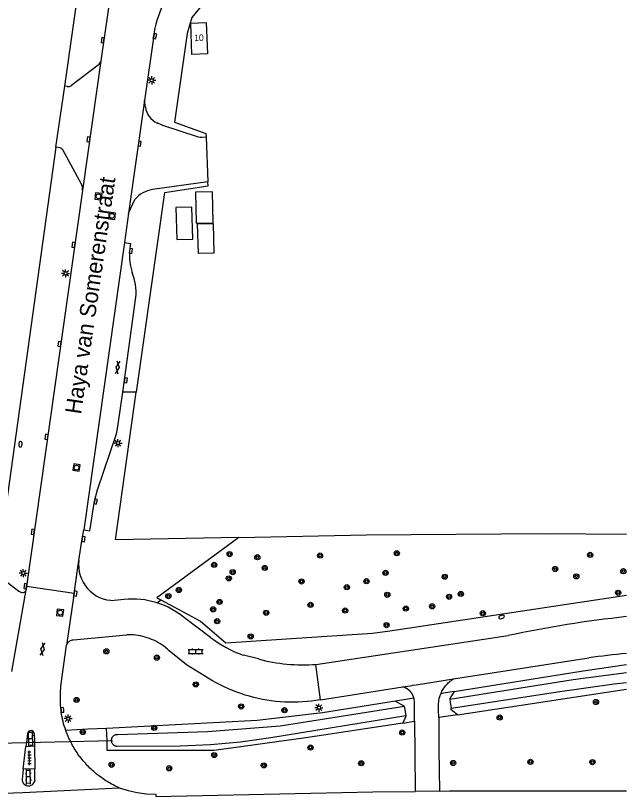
# Model space of a CAD drawing. Extents: x 126000 to 131009, y 393000 to 395500.
# Drawn here: x 130905.5 to 131000, y 393592.8 to 393713.6 of the extents above; entities that cross this region are included whole.
import ezdxf

# ---------------------------------------------------------------- set-up
doc = ezdxf.new("R2010")
doc.units = 0
for name, color, linetype in [('gg-afsc-hekwerk', 7, 'Continuous'), ('gg-anno-huisnummerreeks BGT', 7, 'Continuous'), ('gg-anno-openbare ruimte label', 7, 'Continuous'), ('gg-bbg-gedigitaliseerde bijgebouw', 7, 'Continuous'), ('gg-bbg-hoofdgebouw', 7, 'Continuous'), ('gg-bbg-luifel en loopbrug', 7, 'Continuous'), ('gg-knt-verharding', 7, 'Continuous'), ('gg-knt-verharding nz', 7, 'Continuous'), ('gg-kwrk-duiker nz buis', 7, 'Continuous'), ('gt-grn-groengrens', 7, 'Continuous'), ('gt-symb-boom', 7, 'Continuous'), ('gt-symb-brandkraan', 7, 'Continuous'), ('gt-symb-gesloten verharding', 7, 'Continuous'), ('gt-symb-klinker verharding', 7, 'Continuous'), ('gt-symb-kolk', 7, 'Continuous'), ('gt-symb-lichtmast', 7, 'Continuous'), ('gt-symb-rioolschacht', 7, 'Continuous'), ('gt-symb-tegel verharding', 7, 'Continuous'), ('gx-grn-maaiveld', 7, 'Continuous')]:
    doc.layers.add(name, color=color, linetype=linetype)

# ---------------------------------------------------------------- blocks, each defined once
blk = doc.blocks.new('gt0-RS')
at = {"layer": 'gt-symb-rioolschacht'}
blk.add_lwpolyline([(-0.5, -0.5), (0.5, -0.5), (0.5, 0.5), (-0.5, 0.5)], close=True, dxfattribs=at)
blk.add_circle((0, 0), 0.375, dxfattribs=at)
blk = doc.blocks.new('gt0-KOLK')
at = {"layer": 'gt-symb-kolk'}
blk.add_lwpolyline([(0, 0), (0.38, 0), (0.38, 0.4), (-0.37, 0.4), (-0.37, 0), (0, 0)], dxfattribs=at)
blk = doc.blocks.new('gt0-LMAST')
at = {"layer": 'gt-symb-lichtmast'}
for p, q in [((-0.18, 0.17), (-0.45, 0.44)), ((0, 0.25), (0, 0.62)), ((0.17, 0.17), (0.44, 0.44)), ((-0.25, 0), (-0.63, 0)), ((-0.18, -0.18), (-0.45, -0.45)), ((0, -0.25), (0, -0.63)), ((0.44, -0.45), (0.17, -0.18)), ((0.25, 0), (0.62, 0))]:
    blk.add_line(p, q, dxfattribs=at)
blk.add_circle((0, 0), 0.25, dxfattribs=at)
blk = doc.blocks.new('gt0-BR')
at = {"layer": 'gt-symb-brandkraan'}
for centre, radius, start, end in [((-0.24, 0), 0.206, 107.5669, 252.4331), ((0.6, -2.66), 3, 106.892, 107.5669), ((0, -0.69), 0.938, 73.108, 106.892), ((-0.6, -2.66), 3, 72.4331, 73.108), ((0.24, 0), 0.206, 287.567, 72.4331), ((0.6, 2.66), 3, 252.4331, 253.108), ((0, 0.69), 0.938, 253.108, 286.8921), ((-0.6, 2.66), 3, 286.8921, 287.567)]:
    blk.add_arc(centre, radius, start, end, dxfattribs=at)
blk = doc.blocks.new('gt0-GESVH1')
at = {"layer": 'gt-symb-gesloten verharding'}
for p, q in [((-0.99, -0.26), (0.01, 0.24)), ((0.01, -0.26), (-0.99, 0.24)), ((0.01, 0.24), (1.01, -0.26)), ((1.01, 0.24), (0.01, -0.26))]:
    blk.add_line(p, q, dxfattribs=at)
blk = doc.blocks.new('gt0-BOOM')
at = {"layer": 'gt-symb-boom'}
for radius in [0.4, 0.2]:
    blk.add_circle((0, 0), radius, dxfattribs=at)
blk = doc.blocks.new('gt0-KL1')
at = {"layer": 'gt-symb-klinker verharding'}
for p, q in [((-1.15, 0.3), (1.15, 0.3)), ((-1, -0.3), (-1, 0.3)), ((-0.5, 0.3), (-0.5, 0.45)), ((0, -0.3), (0, 0.3)), ((0.5, 0.3), (0.5, 0.45)), ((1, -0.3), (1, 0.3)), ((-1.15, -0.3), (1.15, -0.3)), ((-0.5, -0.45), (-0.5, -0.3)), ((0.5, -0.45), (0.5, -0.3))]:
    blk.add_line(p, q, dxfattribs=at)
blk = doc.blocks.new('gt0-TEG1')
at = {"layer": 'gt-symb-tegel verharding'}
for p, q in [((-1.12, 0), (1.12, 0)), ((-0.9, -0.25), (-0.9, 0.25)), ((-0.45, -0.25), (-0.45, 0.25)), ((0, -0.25), (0, 0.25)), ((0.45, -0.25), (0.45, 0.25)), ((0.9, -0.25), (0.9, 0.25))]:
    blk.add_line(p, q, dxfattribs=at)

msp = doc.modelspace()

# ---------------------------------------------------------------- linework, layer by layer
at = {"layer": 'gg-afsc-hekwerk'}
for p, q in [((130911.77, 393693.29), (130913.16, 393702.71)), ((130935.01, 393694.8), (130935.29, 393687.93))]:
    msp.add_line(p, q, dxfattribs=at)
for points in [[(130913.16, 393702.71), (130926.15, 393794.24), (130927.46, 393806.86), (130927.41, 393814.49), (130926.36, 393824.6), (130924.93, 393831.41), (130920.76, 393831.91), (130920.73, 393832.5)], [(130989.81, 393720.63), (130941.32, 393718.6), (130938.79, 393718.09), (130936.38, 393717.08), (130934.43, 393715.36), (130932.79, 393713.36), (130932.07, 393710.87), (130930.14, 393697.13), (130934.98, 393695.37), (130935.01, 393694.8)], [(130911.77, 393693.29), (130904.07, 393637.95), (130899.41, 393635.98), (130824.64, 393692.08)], [(130928.57, 393686.27), (130935.32, 393687.28), (130935.29, 393687.93)]]:
    msp.add_lwpolyline(points, dxfattribs=at)
at = {"layer": 'gg-bbg-gedigitaliseerde bijgebouw'}
msp.add_lwpolyline([(130930.46, 393678.99), (130932.93, 393679.05), (130932.8, 393683.99), (130930.33, 393683.93), (130930.46, 393678.99)], dxfattribs=at)
at = {"layer": 'gg-bbg-hoofdgebouw'}
msp.add_lwpolyline([(130935.23, 393707.7), (130932.81, 393707.61), (130932.63, 393712.48), (130935.04, 393712.58), (130935.23, 393707.7)], dxfattribs=at)
at = {"layer": 'gg-bbg-luifel en loopbrug'}
for points in [[(130933.38, 393686.32), (130933.47, 393681.51), (130936.1, 393681.56), (130936, 393686.37), (130933.38, 393686.32)], [(130933.81, 393676.82), (130933.69, 393681.42), (130936.1, 393681.48), (130936.22, 393676.88), (130933.81, 393676.82)]]:
    msp.add_lwpolyline(points, dxfattribs=at)
at = {"layer": 'gg-knt-verharding'}
for p, q in [((130926.9, 393710.53), (130925.46, 393700.48)), ((130918.33, 393705.96), (130914.26, 393702.85)), ((130918.75, 393706.62), (130915.89, 393686.55)), ((130913.5, 393702.65), (130913.16, 393702.71)), ((130925.46, 393700.48), (130923.02, 393683.08)), ((130925.61, 393699.48), (130925.46, 393700.48)), ((130912.19, 393693.24), (130911.77, 393693.29)), ((130915.76, 393687.56), (130912.83, 393692.85)), ((130935.29, 393687.93), (130926.71, 393686.72)), ((130915.89, 393686.55), (130907.25, 393625.33)), ((130923.02, 393683.08), (130924, 393685.18)), ((130923.02, 393683.08), (130922.39, 393678.53)), ((130922.12, 393655.38), (130924.15, 393670.07)), ((130915.84, 393632.66), (130916.08, 393634.05)), ((130915.33, 393629.35), (130915.84, 393632.66)), ((130914.61, 393624.25), (130915.33, 393629.35)), ((130907.25, 393625.33), (130907.17, 393624.8)), ((130914.61, 393624.25), (130907.25, 393625.33)), ((130904.97, 393612.18), (130907.17, 393624.8)), ((130914.5, 393623.59), (130914.61, 393624.25)), ((130914.5, 393623.59), (130913.44, 393616.21)), ((130922.32, 393623.3), (130920.81, 393623.14)), ((130935.71, 393617.44), (130931.68, 393620.44)), ((130914.48, 393617.08), (130922.7, 393617.83)), ((130952, 393613.26), (130981.73, 393617.71)), ((130912.61, 393610.25), (130913.44, 393616.21)), ((130943.09, 393614.1), (130940.77, 393614.69)), ((130973.28, 393611.01), (130994.18, 393614.27)), ((130952.68, 393607.79), (130952, 393613.26)), ((130952.68, 393607.79), (130965.44, 393609.78)), ((130907.41, 393602.61), (130907.23, 393601.19)), ((130908.41, 393602.57), (130908.45, 393601.21)), ((130907.23, 393601.19), (130907.14, 393600.56)), ((130908.45, 393601.21), (130908.47, 393600.64)), ((130906.7, 393597.07), (130907.14, 393600.56)), ((130907.14, 393600.56), (130908.47, 393600.64)), ((130908.47, 393600.64), (130908.54, 393597.11)), ((130906.7, 393597.07), (130906.56, 393595.43)), ((130908.54, 393597.11), (130906.7, 393597.07)), ((130908.52, 393595.28), (130908.54, 393597.11))]:
    msp.add_line(p, q, dxfattribs=at)
for points in [[(130932.15, 393817.49), (130932.37, 393813.66), (130932.42, 393809.82), (130932.34, 393805.87), (130932.11, 393801.93), (130931.81, 393798.93), (130923.6, 393740.52), (130918.75, 393706.62)], [(130935.01, 393694.8), (130934.36, 393694.78), (130934.08, 393694.78), (130933.81, 393694.85), (130928.31, 393696.61), (130927.43, 393697.02)], [(130922.39, 393678.53), (130923.33, 393678.39), (130923.17, 393677.24)], [(130916.08, 393634.05), (130917.04, 393633.93), (130917.73, 393638.53), (130918.19, 393640.24), (130921.16, 393648.91), (130921.38, 393650.06), (130922.12, 393655.38)], [(130899.05, 393629.99), (130901.43, 393628.2), (130901.44, 393628.09), (130906.02, 393624.59), (130906.36, 393624.43)], [(130935.97, 393610.72), (130931.96, 393613.2), (130929.29, 393615.38)]]:
    msp.add_lwpolyline(points, dxfattribs=at)
for centre, radius, start, end in [((130941.74, 393708.57), 14.98, 154.065, 172.4953), ((130917.14, 393707.18), 1.71, 314.4806, 340.9485), ((130913.61, 393703.82), 1.17, 264.9103, 304.0803), ((130928.76, 393699.9), 3.18, 187.7427, 245.1787), ((130912.06, 393692.3), 0.948, 35.5456, 82.1601), ((130913.53, 393686.75), 2.37, 355.2047, 20.1694), ((130927.33, 393682.47), 4.29, 98.3219, 140.8346), ((130931.65, 393676.53), 8.5, 175.1823, 198.2137), ((130915.79, 393670.73), 8.39, 355.5213, 21.971), ((130920.78, 393628.64), 5.5, 172.5967, 270.2336), ((130906.61, 393624.96), 0.584, 245.0632, 343.8461), ((130923.61, 393610.74), 12.63, 72.4303, 95.8616), ((130923.61, 393610.73), 12.63, 50.2538, 72.4387), ((131018.84, 393445.06), 176.59, 96.1243, 102.1304), ((130946.53, 393631.33), 17.61, 232.0691, 250.8816), ((130950.02, 393640.12), 26.93, 255.074, 274.2092), ((131025.49, 393372.59), 243.7, 96.0044, 97.3821), ((130907.91, 393602.51), 0.507, 6.8476, 168.5712)]:
    msp.add_arc(centre, radius, start, end, dxfattribs=at)
at = {"layer": 'gg-knt-verharding nz'}
msp.add_line((130922.39, 393678.53), (130916.08, 393634.05), dxfattribs=at)
at = {"layer": 'gg-kwrk-duiker nz buis'}
msp.add_line((130896.65, 393600.95), (130920.55, 393601.49), dxfattribs=at)
at = {"layer": 'gt-grn-groengrens'}
for p, q in [((130924.21, 393655.36), (130922.12, 393655.38)), ((130927.42, 393622.77), (130928, 393623.23))]:
    msp.add_line(p, q, dxfattribs=at)
for points in [[(130940.08, 393632.91), (130920.99, 393632.52), (130924.21, 393655.36)], [(130940.08, 393632.91), (130959.8, 393633.32), (130987.5, 393633.51), (131000, 393633.43)], [(130940.08, 393632.91), (130927.36, 393623.58), (130928, 393623.23)], [(130928, 393623.23), (130934.14, 393619.96), (130938.05, 393616.61), (130960.73, 393618.1), (130963.43, 393618.47), (131000, 393623.95)]]:
    msp.add_lwpolyline(points, dxfattribs=at)
at = {"layer": 'gx-grn-maaiveld'}
for p, q in [((130928.57, 393686.27), (130924.21, 393655.36)), ((130923.06, 393617.83), (130922.7, 393617.83)), ((130923.42, 393617.83), (130923.06, 393617.83)), ((130923.78, 393617.81), (130923.42, 393617.83)), ((130924.14, 393617.77), (130923.78, 393617.81)), ((130924.5, 393617.72), (130924.14, 393617.77)), ((130924.86, 393617.66), (130924.5, 393617.72)), ((130925.21, 393617.58), (130924.86, 393617.66)), ((130925.56, 393617.49), (130925.21, 393617.58)), ((130925.9, 393617.39), (130925.56, 393617.49)), ((130926.24, 393617.27), (130925.9, 393617.39)), ((130926.58, 393617.13), (130926.24, 393617.27)), ((130926.91, 393616.99), (130926.58, 393617.13)), ((130927.23, 393616.83), (130926.91, 393616.99)), ((130927.55, 393616.66), (130927.23, 393616.83)), ((130927.86, 393616.48), (130927.55, 393616.66)), ((130928.17, 393616.28), (130927.86, 393616.48)), ((130928.46, 393616.07), (130928.17, 393616.28)), ((130928.75, 393615.85), (130928.46, 393616.07)), ((130929.03, 393615.62), (130928.75, 393615.85)), ((130929.29, 393615.38), (130929.03, 393615.62)), ((130973.87, 393605.46), (131000, 393609.43)), ((130967.14, 393608.04), (130964.28, 393607.58)), ((130965.41, 393604.17), (130967.25, 393604.45)), ((130973.87, 393605.46), (130970.98, 393605.02)), ((130906.56, 393595.43), (130906.58, 393595.24)), ((130906.58, 393595.24), (130906.64, 393595.05)), ((130906.64, 393595.05), (130906.74, 393594.89)), ((130906.74, 393594.89), (130906.86, 393594.74)), ((130906.86, 393594.74), (130907.01, 393594.62)), ((130908.11, 393594.64), (130908.26, 393594.77)), ((130908.26, 393594.77), (130908.38, 393594.92)), ((130908.38, 393594.92), (130908.47, 393595.09)), ((130908.52, 393595.28), (130908.47, 393595.09)), ((130907.01, 393594.62), (130907.19, 393594.53)), ((130907.19, 393594.53), (130907.37, 393594.48)), ((130907.37, 393594.48), (130907.57, 393594.46)), ((130907.57, 393594.46), (130907.76, 393594.49)), ((130907.76, 393594.49), (130907.94, 393594.55)), ((130907.94, 393594.55), (130908.11, 393594.64)), ((130971.08, 393593.66), (130967.35, 393593.61))]:
    msp.add_line(p, q, dxfattribs=at)
for points in [[(130913.44, 393616.21), (130913.49, 393616.34), (130913.55, 393616.47), (130913.62, 393616.6), (130913.72, 393616.71), (130913.82, 393616.81), (130913.94, 393616.89), (130914.06, 393616.96), (130914.2, 393617.02), (130914.34, 393617.05), (130914.48, 393617.08)], [(130973.35, 393609.05), (130993.33, 393612.28), (131000, 393613.25)], [(130972.7, 393607.87), (130991.76, 393610.91), (131000, 393612)], [(130952.68, 393607.79), (130952, 393607.68), (130951.31, 393607.59), (130950.62, 393607.52), (130949.93, 393607.47), (130949.24, 393607.43), (130948.55, 393607.41), (130947.85, 393607.41), (130947.16, 393607.42), (130946.47, 393607.46), (130945.78, 393607.52), (130945.09, 393607.6), (130944.41, 393607.71), (130943.73, 393607.83), (130943.05, 393607.98), (130942.38, 393608.14), (130941.71, 393608.32), (130941.04, 393608.52), (130940.39, 393608.74), (130939.74, 393608.98), (130939.09, 393609.23), (130938.45, 393609.5), (130937.82, 393609.78), (130937.2, 393610.08), (130936.58, 393610.39), (130935.97, 393610.72)], [(130965.44, 393609.78), (130966.85, 393610), (130966.93, 393610.02), (130967.48, 393610.1), (130973.28, 393611.01)], [(130971.31, 393608.72), (130971.39, 393608.9), (130971.48, 393609.09), (130971.58, 393609.27), (130971.69, 393609.44), (130971.8, 393609.61), (130971.92, 393609.78), (130972.04, 393609.94), (130972.18, 393610.09), (130972.32, 393610.24), (130972.46, 393610.39), (130972.62, 393610.53), (130972.77, 393610.66), (130972.94, 393610.78), (130973.1, 393610.9), (130973.28, 393611.01)], [(130972.89, 393606.46), (130989.73, 393609.06), (130998.09, 393610.27), (131000, 393610.48)], [(130913.31, 393603.03), (130913.2, 393603.38), (130913.08, 393603.73), (130912.97, 393604.08), (130912.88, 393604.43), (130912.79, 393604.79), (130912.72, 393605.14), (130912.66, 393605.5), (130912.61, 393605.87), (130912.57, 393606.23), (130912.53, 393606.6), (130912.5, 393606.96), (130912.48, 393607.33), (130912.47, 393607.69), (130912.47, 393608.06), (130912.47, 393608.42), (130912.48, 393608.79), (130912.5, 393609.16), (130912.53, 393609.52), (130912.56, 393609.88), (130912.61, 393610.25)], [(130967.14, 393608.04), (130967.13, 393608.09), (130967.12, 393608.13), (130967.1, 393608.18), (130967.09, 393608.23), (130967.07, 393608.26), (130967.06, 393608.3), (130967.05, 393608.33), (130967.03, 393608.36), (130967.03, 393608.38), (130967.01, 393608.41), (130967, 393608.45), (130966.98, 393608.48), (130966.96, 393608.52), (130966.94, 393608.55), (130966.94, 393608.56), (130966.93, 393608.59), (130966.9, 393608.63), (130966.88, 393608.67), (130966.85, 393608.71), (130966.83, 393608.75), (130966.8, 393608.8), (130966.77, 393608.84), (130966.74, 393608.88), (130966.71, 393608.91), (130966.7, 393608.93), (130966.67, 393608.97), (130966.63, 393609.01), (130966.6, 393609.05), (130966.56, 393609.09), (130966.55, 393609.1), (130966.52, 393609.14), (130966.48, 393609.18), (130966.44, 393609.21), (130966.41, 393609.24), (130966.4, 393609.26), (130966.38, 393609.27), (130966.34, 393609.3), (130966.3, 393609.33), (130966.26, 393609.36), (130966.22, 393609.39), (130966.18, 393609.42), (130966.14, 393609.45), (130966.1, 393609.48), (130966.06, 393609.5), (130966.04, 393609.52), (130966, 393609.54), (130965.95, 393609.57), (130965.91, 393609.59), (130965.86, 393609.62), (130965.85, 393609.62), (130965.8, 393609.65), (130965.75, 393609.67), (130965.71, 393609.69), (130965.66, 393609.71), (130965.65, 393609.71), (130965.62, 393609.72), (130965.58, 393609.74), (130965.53, 393609.75), (130965.48, 393609.77), (130965.44, 393609.78)], [(130967.25, 393604.45), (130967.24, 393605.55), (130967.23, 393606.45), (130967.23, 393607), (130967.23, 393607.36), (130967.22, 393607.57), (130967.2, 393607.78), (130967.16, 393607.98), (130967.14, 393608.04)], [(130970.98, 393605.02), (130970.97, 393606.16), (130970.96, 393606.4), (130970.96, 393607.06), (130970.96, 393607.13), (130970.96, 393607.14), (130970.99, 393607.53), (130971, 393607.6), (130971.07, 393608.01), (130971.15, 393608.3), (130971.31, 393608.72)], [(130973.35, 393609.05), (130971.7, 393608.78), (130971.31, 393608.72)], [(130973.35, 393609.05), (130972.68, 393607.99), (130972.7, 393607.87)], [(130964.28, 393607.58), (130953, 393605.75), (130942.88, 393604.59), (130919.62, 393603.36)], [(130964.28, 393607.58), (130965.6, 393606.84), (130965.62, 393606.74)], [(130972.7, 393607.87), (130972.77, 393607.35), (130972.89, 393606.46)], [(130965.62, 393606.74), (130965.02, 393606.65), (130946.46, 393603.7), (130935.24, 393602.8), (130921.29, 393602.38), (130921.21, 393602.39), (130921.13, 393602.38), (130921.06, 393602.37), (130920.98, 393602.35), (130920.91, 393602.33), (130920.84, 393602.3), (130920.77, 393602.26), (130920.71, 393602.22), (130920.65, 393602.17), (130920.59, 393602.12), (130920.54, 393602.06), (130920.49, 393602), (130920.45, 393601.93), (130920.42, 393601.86), (130920.39, 393601.79), (130920.37, 393601.72), (130920.35, 393601.64), (130920.34, 393601.56), (130920.34, 393601.51), (130920.34, 393601.49), (130920.35, 393601.41), (130920.36, 393601.33), (130920.38, 393601.26), (130920.4, 393601.18), (130920.43, 393601.11), (130920.47, 393601.05), (130920.51, 393600.98), (130920.56, 393600.92), (130920.61, 393600.86), (130920.67, 393600.81), (130920.73, 393600.77), (130920.8, 393600.73), (130920.87, 393600.69), (130920.94, 393600.67), (130921.01, 393600.64), (130921.09, 393600.63), (130921.17, 393600.62), (130921.24, 393600.62), (130930.98, 393600.66), (130935.67, 393600.86), (130940.35, 393601.28), (130945.01, 393601.93), (130965.88, 393605.33)], [(130965.62, 393606.74), (130965.72, 393606.21), (130965.88, 393605.33)], [(130973.87, 393605.46), (130972.92, 393606.25), (130972.89, 393606.46)], [(130965.88, 393605.33), (130965.89, 393605.26), (130965.41, 393604.17)], [(130967.25, 393604.45), (130967.3, 393599.59), (130967.35, 393593.61)], [(130970.98, 393605.02), (130971.02, 393600.09), (130971.08, 393593.66)], [(130919.62, 393603.36), (130916.7, 393603.21), (130913.33, 393603.03), (130913.31, 393603.03)], [(130965.41, 393604.17), (130950.43, 393601.89), (130936.24, 393599.95), (130919.73, 393599.92), (130919.68, 393601.49), (130919.62, 393603.36)], [(130921.58, 393594.16), (130921.34, 393594.26), (130921.1, 393594.37), (130920.87, 393594.49), (130920.64, 393594.61), (130920.41, 393594.73), (130920.4, 393594.73), (130920.18, 393594.86), (130919.95, 393594.99), (130919.73, 393595.12), (130919.51, 393595.26), (130919.31, 393595.39), (130919.29, 393595.4), (130919.28, 393595.41), (130919.07, 393595.55), (130918.86, 393595.7), (130918.65, 393595.85), (130918.44, 393596.01), (130918.25, 393596.15), (130918.23, 393596.17), (130918.23, 393596.17), (130918.02, 393596.34), (130917.83, 393596.5), (130917.63, 393596.67), (130917.44, 393596.84), (130917.26, 393597.01), (130917.25, 393597.02), (130917.24, 393597.03), (130917.05, 393597.21), (130916.87, 393597.39), (130916.68, 393597.58), (130916.51, 393597.77), (130916.33, 393597.96), (130916.33, 393597.96), (130916.16, 393598.16), (130915.99, 393598.35), (130915.83, 393598.55), (130915.67, 393598.75), (130915.51, 393598.96), (130915.5, 393598.97), (130915.34, 393599.18), (130915.19, 393599.39), (130915.04, 393599.61), (130914.9, 393599.83), (130914.76, 393600.04), (130914.76, 393600.05), (130914.62, 393600.27), (130914.49, 393600.5), (130914.36, 393600.72), (130914.23, 393600.95), (130914.12, 393601.16), (130914.11, 393601.18), (130914.11, 393601.19), (130914.03, 393601.36), (130913.91, 393601.6), (130913.79, 393601.85), (130913.68, 393602.1), (130913.58, 393602.35), (130913.57, 393602.37), (130913.5, 393602.54), (130913.44, 393602.7), (130913.37, 393602.87), (130913.31, 393603.03)], [(130896.2, 393592.96), (130896.2, 393592.96), (130905.22, 393593.39), (130906.67, 393593.46), (130921.58, 393594.16)], [(130921.58, 393594.16), (130922.95, 393593.73), (130924.36, 393593.42), (130925.79, 393593.23), (130927.23, 393593.16), (130927.25, 393592.84), (130960.8, 393593.53), (130967.35, 393593.61)], [(130971.08, 393593.66), (130972.65, 393593.68), (130984.5, 393593.72), (131000, 393593.68)]]:
    msp.add_lwpolyline(points, dxfattribs=at)

# ---------------------------------------------------------------- block references
at = {"layer": 'gt-symb-boom'}
for p in [(130938.64, 393630.32), (130942.93, 393629.84), (130952.63, 393630.1), (130964.49, 393630.45), (130994.39, 393630.2), (130936.26, 393628.65), (130944.07, 393628.18), (130939.12, 393627.53), (130962.76, 393627.42), (130989, 393628.01), (130999.53, 393627.67), (130938.52, 393626.56), (130949.76, 393626.09), (130959.81, 393626.13), (130971.91, 393626.82), (130992.26, 393626.87), (130930.8, 393624.76), (130956.78, 393625.2), (130929.17, 393623.82), (130963.03, 393624.03), (130972.58, 393623.71), (130974.4, 393624.16), (130998.73, 393624.33), (130937.08, 393622.92), (130951.16, 393622.47), (130969.96, 393622.24), (130936.09, 393621.78), (130944.3, 393621.24), (130956.51, 393621.59), (130965.9, 393621.9), (130977.81, 393621.17), (130936.71, 393619.94), (130962.92, 393619.33), (130941.9, 393617.58), (130919.58, 393615.28), (130927.4, 393614.3), (130933.41, 393610.15), (130914.98, 393607.76), (130940.43, 393606.75), (130995.3, 393607.44), (130947.12, 393606.17), (130980.41, 393605.03), (130915.93, 393602.8), (130926.99, 393603.43), (130965.34, 393602.71), (130951.16, 393600.39), (130936.27, 393599.23), (130958.99, 393597.96), (130973.2, 393598), (130985.17, 393598.18), (130994.76, 393598.14), (130920.39, 393597.72), (130929.31, 393597.18), (130943.94, 393597.63)]:
    msp.add_blockref('gt0-BOOM', p, dxfattribs=at)
at = {"layer": 'gt-symb-brandkraan'}
for p, rotation in [((130906.29, 393647.31), 86.0449623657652), ((130980.7, 393620.6), 16.803548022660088)]:
    msp.add_blockref('gt0-BR', p, dxfattribs=dict(at, rotation=rotation))
at = {"layer": 'gt-symb-gesloten verharding'}
for p, rotation in [((130921.33, 393659.21), -98.04906170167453), ((130909.7, 393615.61), 80.03848340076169)]:
    msp.add_blockref('gt0-GESVH1', p, dxfattribs=dict(at, rotation=rotation))
at = {"layer": 'gt-symb-klinker verharding'}
msp.add_blockref('gt0-KL1', (130933.4, 393615.24), dxfattribs=at)
for p, rotation in [((130907.88, 393601.73), 91.14576283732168), ((130907.53, 393595.85), 91.14576283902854)]:
    msp.add_blockref('gt0-KL1', p, dxfattribs=dict(at, rotation=rotation))
at = {"layer": 'gt-symb-kolk'}
for p, rotation in [((130926.9, 393710.53), -106.73216022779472), ((130919.21, 393709.8), 81.95093829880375), ((130917.02, 393694.47), 81.90299481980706), ((130924.53, 393693.86), -97.97488529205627), ((130914.71, 393678.14), 81.95093829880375), ((130923.17, 393677.24), -97.93555037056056), ((130912.52, 393662.78), 82.00768607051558), ((130922.38, 393657.25), -97.87092049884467), ((130910.51, 393648.42), 81.9509382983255), ((130917.73, 393638.53), -105.06423394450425), ((130908.42, 393633.74), 81.89420641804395), ((130915.84, 393632.66), -98.39757257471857), ((130907.25, 393625.33), 82.00768607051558), ((130914.61, 393624.25), -99.61302586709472), ((130912.98, 393606.21), 96.60603415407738)]:
    msp.add_blockref('gt0-KOLK', p, dxfattribs=dict(at, rotation=rotation))
at = {"layer": 'gt-symb-lichtmast'}
for p in [(130926.6, 393703.62), (130913.27, 393673.75), (130921.38, 393647.49), (130906.74, 393627.38), (130952.45, 393606.55), (130913.67, 393604.87)]:
    msp.add_blockref('gt0-LMAST', p, dxfattribs=at)
at = {"layer": 'gt-symb-rioolschacht'}
for p, rotation in [((130918.35, 393685.68), 82.87498365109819), ((130920.44, 393682.65), 83.74206608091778), ((130914.97, 393643.7), 81.37577126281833), ((130912.43, 393621.27), 83.51433964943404)]:
    msp.add_blockref('gt0-RS', p, dxfattribs=dict(at, rotation=rotation))
at = {"layer": 'gt-symb-tegel verharding', "rotation": 91.14576283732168}
msp.add_blockref('gt0-TEG1', (130907.69, 393598.76), dxfattribs=at)

# ---------------------------------------------------------------- texts
at = {"layer": 'gg-anno-huisnummerreeks BGT'}
msp.add_text('10', height=1, rotation=2.2, dxfattribs=at).set_placement((130933.17, 393709.67))
at = {"layer": 'gg-anno-openbare ruimte label'}
msp.add_text('Haya van Somerenstraat', height=2.5, rotation=81.7, dxfattribs=at).set_placement((130915.66, 393651.87))

doc.saveas('drawing.dxf')
